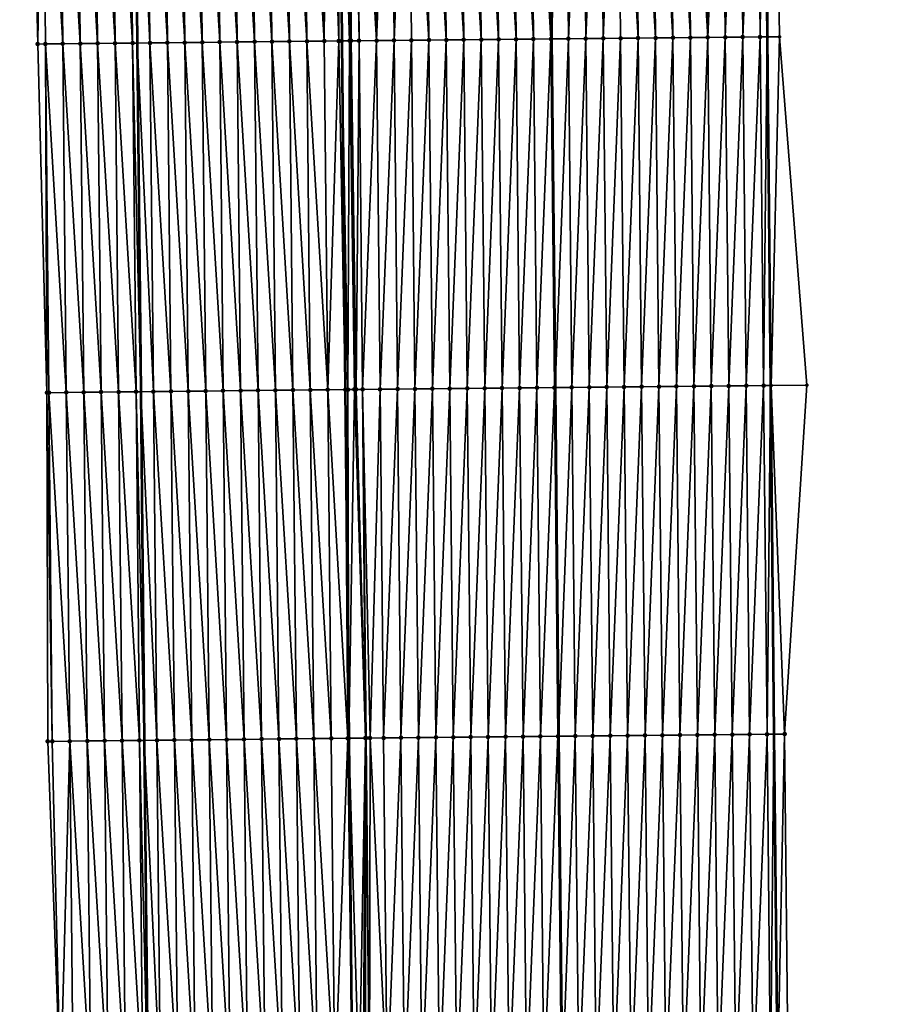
# Model space of a CAD drawing. Header units: feet. Extents: x 2010743 to 2022806, y 818705 to 837694.
# Tile 392 of 531: x 2011439 to 2011489, y 832098 to 832155. Entities that reach past the tile are written whole.
import ezdxf

# ---------------------------------------------------------------- set-up
doc = ezdxf.new("R2010")
doc.units = ezdxf.units.FT
doc.header["$MEASUREMENT"] = 0
for name, color, linetype, lineweight in [('EP_Travel Lane', 172, 'Continuous', 53), ('Road Shots', 141, 'Continuous', 100), ('STRIPING', 60, 'Continuous', 53)]:
    doc.layers.add(name, color=color, linetype=linetype, lineweight=lineweight)
doc.layers.add('I-77-MM17-21_NB-Surface-Border', color=7, linetype='Continuous')
doc.layers.add('I-77-MM17-21_NB-Surface-TIN', color=7, linetype='Continuous')

msp = doc.modelspace()

# ---------------------------------------------------------------- linework, layer by layer
at = {"layer": 'EP_Travel Lane'}
for points in [[(2011444.494, 832293.251, 313.631), (2011444.683, 832273.258, 314.1), (2011444.871, 832253.265, 314.597), (2011445.059, 832233.272, 315.096), (2011445.247, 832213.279, 315.587), (2011445.436, 832193.285, 316.067), (2011445.624, 832173.292, 316.56), (2011445.814, 832153.284, 317.06), (2011446.014, 832133.291, 317.55), (2011446.214, 832113.298, 318.04), (2011446.414, 832093.305, 318.558), (2011446.623, 832073.297, 319.07), (2011446.847, 832053.304, 319.57), (2011447.07, 832033.311, 320.029), (2011447.294, 832013.318, 320.502), (2011447.517, 831993.324, 320.944), (2011447.741, 831973.33, 321.378), (2011447.965, 831953.337, 321.848), (2011448.188, 831933.343, 322.303), (2011448.412, 831913.349, 322.748), (2011448.635, 831893.354, 323.147), (2011448.856, 831873.365, 323.537), (2011449.072, 831853.371, 323.961), (2011449.288, 831833.375, 324.312)], [(2011480.484, 832293.566, 313.456), (2011480.691, 832273.573, 313.939), (2011480.899, 832253.579, 314.387), (2011481.107, 832233.586, 314.886), (2011481.314, 832213.593, 315.362), (2011481.522, 832193.6, 315.84), (2011481.73, 832173.607, 316.339), (2011481.936, 832153.639, 316.832), (2011482.134, 832133.646, 317.322), (2011482.331, 832113.653, 317.803), (2011482.529, 832093.66, 318.312), (2011482.737, 832073.695, 318.789), (2011482.961, 832053.702, 319.297), (2011483.185, 832033.709, 319.77), (2011483.408, 832013.716, 320.248), (2011483.632, 831993.722, 320.705), (2011483.856, 831973.729, 321.148), (2011484.08, 831953.735, 321.622), (2011484.303, 831933.742, 322.081), (2011484.527, 831913.748, 322.499), (2011484.751, 831893.752, 322.885), (2011484.969, 831873.752, 323.278), (2011485.177, 831853.756, 323.652), (2011485.386, 831833.761, 324.021)]]:
    msp.add_polyline3d(points, dxfattribs=at)
at = {"layer": 'I-77-MM17-21_NB-Surface-Border', "color": 3, "linetype": 'Continuous', "lineweight": -3}
for points in [[(2011441.412, 832093.252, 318.408), (2011440.674, 832113.238, 317.868), (2011440.63, 832133.233, 317.392), (2011440.104, 832153.222, 316.892), (2011439.632, 832173.234, 316.367), (2011439.26, 832193.226, 315.866), (2011439.191, 832213.22, 315.399), (2011439.069, 832233.214, 314.91), (2011439.151, 832253.21, 314.421), (2011439.226, 832273.205, 313.936), (2011439.288, 832293.202, 313.486), (2011439.901, 832313.203, 313.053)], [(2011481.165, 832293.572, 313.433), (2011481.52, 832273.58, 313.913), (2011481.538, 832253.584, 314.367), (2011482.053, 832233.594, 314.854), (2011482.414, 832213.602, 315.328), (2011482.182, 832193.605, 315.817), (2011482.359, 832173.612, 316.32), (2011482.654, 832153.646, 316.801), (2011484.217, 832133.665, 317.26), (2011482.939, 832113.659, 317.785), (2011483.139, 832093.666, 318.292), (2011485.348, 832073.722, 318.697), (2011486.571, 832053.739, 319.159), (2011486.795, 832033.746, 319.633), (2011488.019, 832013.763, 320.064), (2011488.242, 831993.77, 320.526), (2011489.466, 831973.786, 320.932), (2011488.69, 831953.783, 321.439), (2011488.913, 831933.789, 321.898), (2011488.137, 831913.785, 322.365), (2011488.361, 831893.79, 322.756), (2011488.581, 831873.788, 323.147), (2011486.798, 831853.773, 323.598), (2011489.014, 831833.797, 323.882)]]:
    msp.add_polyline3d(points, dxfattribs=at)
at = {"layer": 'I-77-MM17-21_NB-Surface-TIN', "color": 128, "linetype": 'Continuous', "lineweight": -3}
for points in [[(2011471.54, 832153.54, 317.026), (2011472.359, 832173.528, 316.5), (2011471.359, 832173.52, 316.522)], [(2011471.54, 832153.54, 317.026), (2011472.54, 832153.549, 317.003), (2011472.359, 832173.528, 316.5)], [(2011472.54, 832153.549, 317.003), (2011473.359, 832173.536, 316.481), (2011472.359, 832173.528, 316.5)], [(2011472.54, 832153.549, 317.003), (2011473.539, 832153.559, 316.983), (2011473.359, 832173.536, 316.481)], [(2011474.539, 832153.569, 316.97), (2011474.359, 832173.545, 316.465), (2011473.359, 832173.536, 316.481)], [(2011473.539, 832153.559, 316.983), (2011474.539, 832153.569, 316.97), (2011473.359, 832173.536, 316.481)], [(2011475.539, 832153.578, 316.954), (2011475.359, 832173.553, 316.452), (2011474.359, 832173.545, 316.465)], [(2011474.539, 832153.569, 316.97), (2011475.539, 832153.578, 316.954), (2011474.359, 832173.545, 316.465)], [(2011476.539, 832153.588, 316.939), (2011476.359, 832173.562, 316.441), (2011475.359, 832173.553, 316.452)], [(2011475.539, 832153.578, 316.954), (2011476.539, 832153.588, 316.939), (2011475.359, 832173.553, 316.452)], [(2011477.539, 832153.597, 316.925), (2011477.359, 832173.571, 316.429), (2011476.359, 832173.562, 316.441)], [(2011476.539, 832153.588, 316.939), (2011477.539, 832153.597, 316.925), (2011476.359, 832173.562, 316.441)], [(2011478.539, 832153.607, 316.909), (2011478.359, 832173.579, 316.412), (2011477.359, 832173.571, 316.429)], [(2011477.539, 832153.597, 316.925), (2011478.539, 832153.607, 316.909), (2011477.359, 832173.571, 316.429)], [(2011478.539, 832153.607, 316.909), (2011479.359, 832173.587, 316.395), (2011478.359, 832173.579, 316.412)], [(2011478.539, 832153.607, 316.909), (2011479.539, 832153.617, 316.89), (2011479.359, 832173.587, 316.395)], [(2011479.539, 832153.617, 316.89), (2011480.359, 832173.596, 316.375), (2011479.359, 832173.587, 316.395)], [(2011479.539, 832153.617, 316.89), (2011480.539, 832153.626, 316.866), (2011480.359, 832173.596, 316.375)], [(2011480.539, 832153.626, 316.866), (2011481.359, 832173.604, 316.35), (2011480.359, 832173.596, 316.375)], [(2011480.539, 832153.626, 316.866), (2011481.539, 832153.635, 316.835), (2011481.359, 832173.604, 316.35)], [(2011481.539, 832153.635, 316.835), (2011481.73, 832173.607, 316.339), (2011481.359, 832173.604, 316.35)], [(2011481.539, 832153.635, 316.835), (2011481.936, 832153.639, 316.832), (2011481.73, 832173.607, 316.339)], [(2011481.958, 832153.639, 316.832), (2011482.359, 832173.612, 316.32), (2011481.73, 832173.607, 316.339)], [(2011481.958, 832153.639, 316.832), (2011481.73, 832173.607, 316.339), (2011481.936, 832153.639, 316.832)], [(2011481.958, 832153.639, 316.832), (2011482.654, 832153.646, 316.801), (2011482.359, 832173.612, 316.32)], [(2011440.104, 832153.222, 316.892), (2011440.361, 832173.242, 316.395), (2011439.632, 832173.234, 316.367)], [(2011440.541, 832153.227, 316.906), (2011440.361, 832173.242, 316.395), (2011440.104, 832153.222, 316.892)], [(2011441.541, 832153.238, 316.935), (2011441.361, 832173.251, 316.427), (2011440.361, 832173.242, 316.395)], [(2011440.541, 832153.227, 316.906), (2011441.541, 832153.238, 316.935), (2011440.361, 832173.242, 316.395)], [(2011442.541, 832153.249, 316.969), (2011442.361, 832173.261, 316.462), (2011441.361, 832173.251, 316.427)], [(2011441.541, 832153.238, 316.935), (2011442.541, 832153.249, 316.969), (2011441.361, 832173.251, 316.427)], [(2011443.541, 832153.26, 317.004), (2011443.361, 832173.271, 316.495), (2011442.361, 832173.261, 316.462)], [(2011442.541, 832153.249, 316.969), (2011443.541, 832153.26, 317.004), (2011442.361, 832173.261, 316.462)], [(2011444.541, 832153.27, 317.034), (2011444.361, 832173.28, 316.529), (2011443.361, 832173.271, 316.495)], [(2011443.541, 832153.26, 317.004), (2011444.541, 832153.27, 317.034), (2011443.361, 832173.271, 316.495)], [(2011445.541, 832153.281, 317.056), (2011445.36, 832173.29, 316.558), (2011444.361, 832173.28, 316.529)], [(2011444.541, 832153.27, 317.034), (2011445.541, 832153.281, 317.056), (2011444.361, 832173.28, 316.529)], [(2011445.36, 832173.29, 316.558), (2011445.814, 832153.284, 317.06), (2011445.624, 832173.292, 316.56)], [(2011445.541, 832153.281, 317.056), (2011445.814, 832153.284, 317.06), (2011445.36, 832173.29, 316.558)], [(2011446.541, 832153.291, 317.07), (2011446.36, 832173.299, 316.564), (2011445.624, 832173.292, 316.56)], [(2011446.541, 832153.291, 317.07), (2011445.624, 832173.292, 316.56), (2011445.814, 832153.284, 317.06)], [(2011447.541, 832153.302, 317.089), (2011447.36, 832173.308, 316.586), (2011446.36, 832173.299, 316.564)], [(2011446.541, 832153.291, 317.07), (2011447.541, 832153.302, 317.089), (2011446.36, 832173.299, 316.564)], [(2011448.541, 832153.312, 317.106), (2011448.36, 832173.317, 316.602), (2011447.36, 832173.308, 316.586)], [(2011447.541, 832153.302, 317.089), (2011448.541, 832153.312, 317.106), (2011447.36, 832173.308, 316.586)], [(2011449.541, 832153.322, 317.121), (2011449.36, 832173.327, 316.615), (2011448.36, 832173.317, 316.602)], [(2011448.541, 832153.312, 317.106), (2011449.541, 832153.322, 317.121), (2011448.36, 832173.317, 316.602)], [(2011450.541, 832153.333, 317.135), (2011450.36, 832173.336, 316.629), (2011449.36, 832173.327, 316.615)], [(2011449.541, 832153.322, 317.121), (2011450.541, 832153.333, 317.135), (2011449.36, 832173.327, 316.615)], [(2011451.541, 832153.343, 317.146), (2011451.36, 832173.345, 316.641), (2011450.36, 832173.336, 316.629)], [(2011450.541, 832153.333, 317.135), (2011451.541, 832153.343, 317.146), (2011450.36, 832173.336, 316.629)], [(2011452.54, 832153.353, 317.157), (2011452.36, 832173.354, 316.653), (2011451.36, 832173.345, 316.641)], [(2011451.541, 832153.343, 317.146), (2011452.54, 832153.353, 317.157), (2011451.36, 832173.345, 316.641)], [(2011453.54, 832153.364, 317.168), (2011453.36, 832173.363, 316.665), (2011452.36, 832173.354, 316.653)], [(2011452.54, 832153.353, 317.157), (2011453.54, 832153.364, 317.168), (2011452.36, 832173.354, 316.653)], [(2011454.54, 832153.374, 317.18), (2011454.36, 832173.372, 316.678), (2011453.36, 832173.363, 316.665)], [(2011453.54, 832153.364, 317.168), (2011454.54, 832153.374, 317.18), (2011453.36, 832173.363, 316.665)], [(2011455.54, 832153.384, 317.196), (2011455.36, 832173.382, 316.692), (2011454.36, 832173.372, 316.678)], [(2011454.54, 832153.374, 317.18), (2011455.54, 832153.384, 317.196), (2011454.36, 832173.372, 316.678)], [(2011456.54, 832153.395, 317.217), (2011456.36, 832173.391, 316.714), (2011455.36, 832173.382, 316.692)], [(2011455.54, 832153.384, 317.196), (2011456.54, 832153.395, 317.217), (2011455.36, 832173.382, 316.692)], [(2011456.54, 832153.395, 317.217), (2011456.715, 832173.394, 316.721), (2011456.36, 832173.391, 316.714)], [(2011456.54, 832153.395, 317.217), (2011457.368, 832153.403, 317.232), (2011456.715, 832173.394, 316.721)], [(2011457.368, 832153.403, 317.232), (2011457.36, 832173.4, 316.73), (2011456.715, 832173.394, 316.721)], [(2011457.988, 832153.41, 317.236), (2011458.011, 832173.406, 316.735), (2011457.36, 832173.4, 316.73)], [(2011457.988, 832153.41, 317.236), (2011457.36, 832173.4, 316.73), (2011457.54, 832153.405, 317.234)], [(2011457.368, 832153.403, 317.232), (2011457.54, 832153.405, 317.234), (2011457.36, 832173.4, 316.73)], [(2011457.988, 832153.41, 317.236), (2011458.073, 832153.411, 317.236), (2011458.011, 832173.406, 316.735)], [(2011458.073, 832153.411, 317.236), (2011458.156, 832173.408, 316.735), (2011458.011, 832173.406, 316.735)], [(2011458.073, 832153.411, 317.236), (2011458.54, 832153.415, 317.234), (2011458.156, 832173.408, 316.735)], [(2011458.54, 832153.415, 317.234), (2011458.36, 832173.409, 316.734), (2011458.156, 832173.408, 316.735)], [(2011459.54, 832153.425, 317.222), (2011459.36, 832173.418, 316.724), (2011458.36, 832173.409, 316.734)], [(2011458.54, 832153.415, 317.234), (2011459.54, 832153.425, 317.222), (2011458.36, 832173.409, 316.734)], [(2011459.54, 832153.425, 317.222), (2011460.36, 832173.426, 316.708), (2011459.36, 832173.418, 316.724)], [(2011459.54, 832153.425, 317.222), (2011460.54, 832153.434, 317.203), (2011460.36, 832173.426, 316.708)], [(2011460.54, 832153.434, 317.203), (2011461.36, 832173.435, 316.688), (2011460.36, 832173.426, 316.708)], [(2011460.54, 832153.434, 317.203), (2011461.54, 832153.444, 317.187), (2011461.36, 832173.435, 316.688)], [(2011462.54, 832153.454, 317.17), (2011462.36, 832173.443, 316.672), (2011461.36, 832173.435, 316.688)], [(2011462.54, 832153.454, 317.17), (2011461.36, 832173.435, 316.688), (2011461.54, 832153.444, 317.187)], [(2011463.54, 832153.463, 317.152), (2011463.36, 832173.452, 316.657), (2011462.36, 832173.443, 316.672)], [(2011462.54, 832153.454, 317.17), (2011463.54, 832153.463, 317.152), (2011462.36, 832173.443, 316.672)], [(2011464.54, 832153.473, 317.136), (2011464.36, 832173.46, 316.641), (2011463.36, 832173.452, 316.657)], [(2011463.54, 832153.463, 317.152), (2011464.54, 832153.473, 317.136), (2011463.36, 832173.452, 316.657)], [(2011465.54, 832153.482, 317.118), (2011465.36, 832173.469, 316.625), (2011464.36, 832173.46, 316.641)], [(2011464.54, 832153.473, 317.136), (2011465.54, 832153.482, 317.118), (2011464.36, 832173.46, 316.641)], [(2011466.54, 832153.492, 317.105), (2011466.36, 832173.477, 316.609), (2011465.36, 832173.469, 316.625)], [(2011465.54, 832153.482, 317.118), (2011466.54, 832153.492, 317.105), (2011465.36, 832173.469, 316.625)], [(2011467.54, 832153.502, 317.092), (2011467.36, 832173.486, 316.596), (2011466.36, 832173.477, 316.609)], [(2011466.54, 832153.492, 317.105), (2011467.54, 832153.502, 317.092), (2011466.36, 832173.477, 316.609)], [(2011468.54, 832153.511, 317.076), (2011468.36, 832173.495, 316.589), (2011467.36, 832173.486, 316.596)], [(2011467.54, 832153.502, 317.092), (2011468.54, 832153.511, 317.076), (2011467.36, 832173.486, 316.596)], [(2011469.54, 832153.521, 317.063), (2011469.36, 832173.503, 316.571), (2011468.36, 832173.495, 316.589)], [(2011468.54, 832153.511, 317.076), (2011469.54, 832153.521, 317.063), (2011468.36, 832173.495, 316.589)], [(2011469.54, 832153.521, 317.063), (2011469.383, 832173.503, 316.57), (2011469.36, 832173.503, 316.571)], [(2011470.36, 832173.511, 316.547), (2011469.383, 832173.503, 316.57), (2011469.575, 832153.521, 317.062)], [(2011469.54, 832153.521, 317.063), (2011469.575, 832153.521, 317.062), (2011469.383, 832173.503, 316.57)], [(2011470.54, 832153.531, 317.046), (2011470.36, 832173.511, 316.547), (2011469.575, 832153.521, 317.062)], [(2011470.54, 832153.531, 317.046), (2011471.359, 832173.52, 316.522), (2011470.36, 832173.511, 316.547)], [(2011470.54, 832153.531, 317.046), (2011471.54, 832153.54, 317.026), (2011471.359, 832173.52, 316.522)], [(2011440.63, 832133.233, 317.392), (2011440.541, 832153.227, 316.906), (2011440.104, 832153.222, 316.892)], [(2011441.741, 832133.245, 317.429), (2011441.541, 832153.238, 316.935), (2011440.541, 832153.227, 316.906)], [(2011440.741, 832133.234, 317.396), (2011440.541, 832153.227, 316.906), (2011440.63, 832133.233, 317.392)], [(2011440.741, 832133.234, 317.396), (2011441.741, 832133.245, 317.429), (2011440.541, 832153.227, 316.906)], [(2011442.741, 832133.256, 317.458), (2011442.541, 832153.249, 316.969), (2011441.541, 832153.238, 316.935)], [(2011441.741, 832133.245, 317.429), (2011442.741, 832133.256, 317.458), (2011441.541, 832153.238, 316.935)], [(2011443.741, 832133.266, 317.488), (2011443.541, 832153.26, 317.004), (2011442.541, 832153.249, 316.969)], [(2011442.741, 832133.256, 317.458), (2011443.741, 832133.266, 317.488), (2011442.541, 832153.249, 316.969)], [(2011444.741, 832133.277, 317.517), (2011444.541, 832153.27, 317.034), (2011443.541, 832153.26, 317.004)], [(2011443.741, 832133.266, 317.488), (2011444.741, 832133.277, 317.517), (2011443.541, 832153.26, 317.004)], [(2011445.741, 832133.288, 317.547), (2011445.541, 832153.281, 317.056), (2011444.541, 832153.27, 317.034)], [(2011444.741, 832133.277, 317.517), (2011445.741, 832133.288, 317.547), (2011444.541, 832153.27, 317.034)], [(2011445.541, 832153.281, 317.056), (2011446.014, 832133.291, 317.55), (2011445.814, 832153.284, 317.06)], [(2011445.741, 832133.288, 317.547), (2011446.014, 832133.291, 317.55), (2011445.541, 832153.281, 317.056)], [(2011446.741, 832133.298, 317.56), (2011446.541, 832153.291, 317.07), (2011445.814, 832153.284, 317.06)], [(2011446.741, 832133.298, 317.56), (2011445.814, 832153.284, 317.06), (2011446.014, 832133.291, 317.55)], [(2011447.741, 832133.309, 317.58), (2011447.541, 832153.302, 317.089), (2011446.541, 832153.291, 317.07)], [(2011446.741, 832133.298, 317.56), (2011447.741, 832133.309, 317.58), (2011446.541, 832153.291, 317.07)], [(2011448.741, 832133.319, 317.598), (2011448.541, 832153.312, 317.106), (2011447.541, 832153.302, 317.089)], [(2011447.741, 832133.309, 317.58), (2011448.741, 832133.319, 317.598), (2011447.541, 832153.302, 317.089)], [(2011449.741, 832133.329, 317.611), (2011449.541, 832153.322, 317.121), (2011448.541, 832153.312, 317.106)], [(2011448.741, 832133.319, 317.598), (2011449.741, 832133.329, 317.611), (2011448.541, 832153.312, 317.106)], [(2011450.74, 832133.34, 317.624), (2011450.541, 832153.333, 317.135), (2011449.541, 832153.322, 317.121)], [(2011449.741, 832133.329, 317.611), (2011450.74, 832133.34, 317.624), (2011449.541, 832153.322, 317.121)], [(2011451.74, 832133.35, 317.636), (2011451.541, 832153.343, 317.146), (2011450.541, 832153.333, 317.135)], [(2011450.74, 832133.34, 317.624), (2011451.74, 832133.35, 317.636), (2011450.541, 832153.333, 317.135)], [(2011452.74, 832133.36, 317.646), (2011452.54, 832153.353, 317.157), (2011451.541, 832153.343, 317.146)], [(2011451.74, 832133.35, 317.636), (2011452.74, 832133.36, 317.646), (2011451.541, 832153.343, 317.146)], [(2011453.74, 832133.371, 317.66), (2011453.54, 832153.364, 317.168), (2011452.54, 832153.353, 317.157)], [(2011452.74, 832133.36, 317.646), (2011453.74, 832133.371, 317.66), (2011452.54, 832153.353, 317.157)], [(2011454.74, 832133.381, 317.673), (2011454.54, 832153.374, 317.18), (2011453.54, 832153.364, 317.168)], [(2011453.74, 832133.371, 317.66), (2011454.74, 832133.381, 317.673), (2011453.54, 832153.364, 317.168)], [(2011455.74, 832133.391, 317.686), (2011455.54, 832153.384, 317.196), (2011454.54, 832153.374, 317.18)], [(2011454.74, 832133.381, 317.673), (2011455.74, 832133.391, 317.686), (2011454.54, 832153.374, 317.18)], [(2011456.74, 832133.402, 317.708), (2011456.54, 832153.395, 317.217), (2011455.54, 832153.384, 317.196)], [(2011455.74, 832133.391, 317.686), (2011456.74, 832133.402, 317.708), (2011455.54, 832153.384, 317.196)], [(2011456.74, 832133.402, 317.708), (2011457.368, 832153.403, 317.232), (2011456.54, 832153.395, 317.217)], [(2011456.74, 832133.402, 317.708), (2011457.74, 832133.412, 317.724), (2011457.368, 832153.403, 317.232)], [(2011457.368, 832153.403, 317.232), (2011457.74, 832133.412, 317.724), (2011457.54, 832153.405, 317.234)], [(2011457.894, 832133.414, 317.725), (2011457.988, 832153.41, 317.236), (2011457.54, 832153.405, 317.234)], [(2011457.894, 832133.414, 317.725), (2011457.54, 832153.405, 317.234), (2011457.74, 832133.412, 317.724)], [(2011457.894, 832133.414, 317.725), (2011458.268, 832133.418, 317.727), (2011457.988, 832153.41, 317.236)], [(2011458.268, 832133.418, 317.727), (2011458.073, 832153.411, 317.236), (2011457.988, 832153.41, 317.236)], [(2011458.364, 832133.419, 317.727), (2011458.54, 832153.415, 317.234), (2011458.073, 832153.411, 317.236)], [(2011458.268, 832133.418, 317.727), (2011458.364, 832133.419, 317.727), (2011458.073, 832153.411, 317.236)], [(2011458.364, 832133.419, 317.727), (2011458.74, 832133.422, 317.726), (2011458.54, 832153.415, 317.234)], [(2011458.74, 832133.422, 317.726), (2011459.54, 832153.425, 317.222), (2011458.54, 832153.415, 317.234)], [(2011458.74, 832133.422, 317.726), (2011459.74, 832133.432, 317.715), (2011459.54, 832153.425, 317.222)], [(2011459.74, 832133.432, 317.715), (2011460.54, 832153.434, 317.203), (2011459.54, 832153.425, 317.222)], [(2011459.74, 832133.432, 317.715), (2011460.74, 832133.442, 317.697), (2011460.54, 832153.434, 317.203)], [(2011460.74, 832133.442, 317.697), (2011461.54, 832153.444, 317.187), (2011460.54, 832153.434, 317.203)], [(2011460.74, 832133.442, 317.697), (2011461.74, 832133.451, 317.678), (2011461.54, 832153.444, 317.187)], [(2011462.54, 832153.454, 317.17), (2011461.54, 832153.444, 317.187), (2011461.74, 832133.451, 317.678)], [(2011462.74, 832133.461, 317.66), (2011462.54, 832153.454, 317.17), (2011461.74, 832133.451, 317.678)], [(2011462.74, 832133.461, 317.66), (2011463.54, 832153.463, 317.152), (2011462.54, 832153.454, 317.17)], [(2011462.74, 832133.461, 317.66), (2011463.74, 832133.47, 317.642), (2011463.54, 832153.463, 317.152)], [(2011463.74, 832133.47, 317.642), (2011464.54, 832153.473, 317.136), (2011463.54, 832153.463, 317.152)], [(2011463.74, 832133.47, 317.642), (2011464.74, 832133.48, 317.626), (2011464.54, 832153.473, 317.136)], [(2011464.74, 832133.48, 317.626), (2011465.54, 832153.482, 317.118), (2011464.54, 832153.473, 317.136)], [(2011464.74, 832133.48, 317.626), (2011465.74, 832133.489, 317.612), (2011465.54, 832153.482, 317.118)], [(2011465.74, 832133.489, 317.612), (2011466.54, 832153.492, 317.105), (2011465.54, 832153.482, 317.118)], [(2011465.74, 832133.489, 317.612), (2011466.74, 832133.499, 317.598), (2011466.54, 832153.492, 317.105)], [(2011466.74, 832133.499, 317.598), (2011467.54, 832153.502, 317.092), (2011466.54, 832153.492, 317.105)], [(2011466.74, 832133.499, 317.598), (2011467.74, 832133.509, 317.584), (2011467.54, 832153.502, 317.092)], [(2011467.74, 832133.509, 317.584), (2011468.54, 832153.511, 317.076), (2011467.54, 832153.502, 317.092)], [(2011467.74, 832133.509, 317.584), (2011468.74, 832133.518, 317.572), (2011468.54, 832153.511, 317.076)], [(2011468.74, 832133.518, 317.572), (2011469.54, 832153.521, 317.063), (2011468.54, 832153.511, 317.076)], [(2011468.74, 832133.518, 317.572), (2011469.74, 832133.528, 317.556), (2011469.54, 832153.521, 317.063)], [(2011469.74, 832133.528, 317.556), (2011469.575, 832153.521, 317.062), (2011469.54, 832153.521, 317.063)], [(2011470.54, 832153.531, 317.046), (2011469.575, 832153.521, 317.062), (2011469.775, 832133.528, 317.555)], [(2011469.74, 832133.528, 317.556), (2011469.775, 832133.528, 317.555), (2011469.575, 832153.521, 317.062)], [(2011470.739, 832133.538, 317.537), (2011470.54, 832153.531, 317.046), (2011469.775, 832133.528, 317.555)], [(2011470.739, 832133.538, 317.537), (2011471.54, 832153.54, 317.026), (2011470.54, 832153.531, 317.046)], [(2011470.739, 832133.538, 317.537), (2011471.739, 832133.547, 317.517), (2011471.54, 832153.54, 317.026)], [(2011471.739, 832133.547, 317.517), (2011472.54, 832153.549, 317.003), (2011471.54, 832153.54, 317.026)], [(2011471.739, 832133.547, 317.517), (2011472.739, 832133.556, 317.494), (2011472.54, 832153.549, 317.003)], [(2011472.739, 832133.556, 317.494), (2011473.539, 832153.559, 316.983), (2011472.54, 832153.549, 317.003)], [(2011472.739, 832133.556, 317.494), (2011473.739, 832133.566, 317.47), (2011473.539, 832153.559, 316.983)], [(2011473.739, 832133.566, 317.47), (2011474.539, 832153.569, 316.97), (2011473.539, 832153.559, 316.983)], [(2011473.739, 832133.566, 317.47), (2011474.739, 832133.575, 317.451), (2011474.539, 832153.569, 316.97)], [(2011474.739, 832133.575, 317.451), (2011475.539, 832153.578, 316.954), (2011474.539, 832153.569, 316.97)], [(2011474.739, 832133.575, 317.451), (2011475.739, 832133.585, 317.437), (2011475.539, 832153.578, 316.954)], [(2011475.739, 832133.585, 317.437), (2011476.539, 832153.588, 316.939), (2011475.539, 832153.578, 316.954)], [(2011475.739, 832133.585, 317.437), (2011476.739, 832133.595, 317.424), (2011476.539, 832153.588, 316.939)], [(2011476.739, 832133.595, 317.424), (2011477.539, 832153.597, 316.925), (2011476.539, 832153.588, 316.939)], [(2011476.739, 832133.595, 317.424), (2011477.739, 832133.604, 317.41), (2011477.539, 832153.597, 316.925)], [(2011477.739, 832133.604, 317.41), (2011478.539, 832153.607, 316.909), (2011477.539, 832153.597, 316.925)], [(2011477.739, 832133.604, 317.41), (2011478.739, 832133.614, 317.394), (2011478.539, 832153.607, 316.909)], [(2011478.739, 832133.614, 317.394), (2011479.539, 832153.617, 316.89), (2011478.539, 832153.607, 316.909)], [(2011478.739, 832133.614, 317.394), (2011479.739, 832133.624, 317.375), (2011479.539, 832153.617, 316.89)], [(2011479.739, 832133.624, 317.375), (2011480.539, 832153.626, 316.866), (2011479.539, 832153.617, 316.89)], [(2011479.739, 832133.624, 317.375), (2011480.739, 832133.633, 317.353), (2011480.539, 832153.626, 316.866)], [(2011480.739, 832133.633, 317.353), (2011481.539, 832153.635, 316.835), (2011480.539, 832153.626, 316.866)], [(2011480.739, 832133.633, 317.353), (2011481.739, 832133.642, 317.326), (2011481.539, 832153.635, 316.835)], [(2011481.739, 832133.642, 317.326), (2011481.936, 832153.639, 316.832), (2011481.539, 832153.635, 316.835)], [(2011481.739, 832133.642, 317.326), (2011482.134, 832133.646, 317.322), (2011481.936, 832153.639, 316.832)], [(2011481.958, 832153.639, 316.832), (2011481.936, 832153.639, 316.832), (2011482.134, 832133.646, 317.322)], [(2011482.18, 832133.647, 317.322), (2011482.654, 832153.646, 316.801), (2011481.958, 832153.639, 316.832)], [(2011482.18, 832133.647, 317.322), (2011481.958, 832153.639, 316.832), (2011482.134, 832133.646, 317.322)], [(2011482.18, 832133.647, 317.322), (2011484.217, 832133.665, 317.26), (2011482.654, 832153.646, 316.801)], [(2011459.94, 832113.439, 318.195), (2011460.74, 832133.442, 317.697), (2011459.74, 832133.432, 317.715)], [(2011459.94, 832113.439, 318.195), (2011460.94, 832113.448, 318.181), (2011460.74, 832133.442, 317.697)], [(2011460.94, 832113.448, 318.181), (2011461.74, 832133.451, 317.678), (2011460.74, 832133.442, 317.697)], [(2011460.94, 832113.448, 318.181), (2011461.94, 832113.458, 318.162), (2011461.74, 832133.451, 317.678)], [(2011462.74, 832133.461, 317.66), (2011461.74, 832133.451, 317.678), (2011461.94, 832113.458, 318.162)], [(2011462.74, 832133.461, 317.66), (2011461.94, 832113.458, 318.162), (2011462.94, 832113.468, 318.145)], [(2011462.74, 832133.461, 317.66), (2011462.94, 832113.468, 318.145), (2011463.74, 832133.47, 317.642)], [(2011463.94, 832113.477, 318.13), (2011463.74, 832133.47, 317.642), (2011462.94, 832113.468, 318.145)], [(2011463.94, 832113.477, 318.13), (2011464.74, 832133.48, 317.626), (2011463.74, 832133.47, 317.642)], [(2011463.94, 832113.477, 318.13), (2011464.94, 832113.487, 318.11), (2011464.74, 832133.48, 317.626)], [(2011464.94, 832113.487, 318.11), (2011465.74, 832133.489, 317.612), (2011464.74, 832133.48, 317.626)], [(2011464.94, 832113.487, 318.11), (2011465.94, 832113.496, 318.092), (2011465.74, 832133.489, 317.612)], [(2011465.94, 832113.496, 318.092), (2011466.74, 832133.499, 317.598), (2011465.74, 832133.489, 317.612)], [(2011465.94, 832113.496, 318.092), (2011466.94, 832113.506, 318.076), (2011466.74, 832133.499, 317.598)], [(2011466.94, 832113.506, 318.076), (2011467.74, 832133.509, 317.584), (2011466.74, 832133.499, 317.598)], [(2011466.94, 832113.506, 318.076), (2011467.94, 832113.516, 318.067), (2011467.74, 832133.509, 317.584)], [(2011467.94, 832113.516, 318.067), (2011468.74, 832133.518, 317.572), (2011467.74, 832133.509, 317.584)], [(2011467.94, 832113.516, 318.067), (2011468.939, 832113.525, 318.058), (2011468.74, 832133.518, 317.572)], [(2011468.939, 832113.525, 318.058), (2011469.74, 832133.528, 317.556), (2011468.74, 832133.518, 317.572)], [(2011468.939, 832113.525, 318.058), (2011469.939, 832113.535, 318.037), (2011469.74, 832133.528, 317.556)], [(2011469.939, 832113.535, 318.037), (2011469.775, 832133.528, 317.555), (2011469.74, 832133.528, 317.556)], [(2011470.739, 832133.538, 317.537), (2011469.775, 832133.528, 317.555), (2011469.976, 832113.535, 318.036)], [(2011469.939, 832113.535, 318.037), (2011469.976, 832113.535, 318.036), (2011469.775, 832133.528, 317.555)], [(2011470.939, 832113.544, 318.016), (2011470.739, 832133.538, 317.537), (2011469.976, 832113.535, 318.036)], [(2011470.939, 832113.544, 318.016), (2011471.739, 832133.547, 317.517), (2011470.739, 832133.538, 317.537)], [(2011470.939, 832113.544, 318.016), (2011471.939, 832113.554, 317.997), (2011471.739, 832133.547, 317.517)], [(2011471.939, 832113.554, 317.997), (2011472.739, 832133.556, 317.494), (2011471.739, 832133.547, 317.517)], [(2011471.939, 832113.554, 317.997), (2011472.939, 832113.563, 317.978), (2011472.739, 832133.556, 317.494)], [(2011472.939, 832113.563, 317.978), (2011473.739, 832133.566, 317.47), (2011472.739, 832133.556, 317.494)], [(2011472.939, 832113.563, 317.978), (2011473.939, 832113.573, 317.957), (2011473.739, 832133.566, 317.47)], [(2011473.939, 832113.573, 317.957), (2011474.739, 832133.575, 317.451), (2011473.739, 832133.566, 317.47)], [(2011473.939, 832113.573, 317.957), (2011474.939, 832113.582, 317.939), (2011474.739, 832133.575, 317.451)], [(2011474.939, 832113.582, 317.939), (2011475.739, 832133.585, 317.437), (2011474.739, 832133.575, 317.451)], [(2011474.939, 832113.582, 317.939), (2011475.939, 832113.592, 317.923), (2011475.739, 832133.585, 317.437)], [(2011475.939, 832113.592, 317.923), (2011476.739, 832133.595, 317.424), (2011475.739, 832133.585, 317.437)], [(2011475.939, 832113.592, 317.923), (2011476.939, 832113.602, 317.91), (2011476.739, 832133.595, 317.424)], [(2011476.939, 832113.602, 317.91), (2011477.739, 832133.604, 317.41), (2011476.739, 832133.595, 317.424)], [(2011476.939, 832113.602, 317.91), (2011477.939, 832113.611, 317.896), (2011477.739, 832133.604, 317.41)], [(2011477.939, 832113.611, 317.896), (2011478.739, 832133.614, 317.394), (2011477.739, 832133.604, 317.41)], [(2011477.939, 832113.611, 317.896), (2011478.939, 832113.621, 317.881), (2011478.739, 832133.614, 317.394)], [(2011478.939, 832113.621, 317.881), (2011479.739, 832133.624, 317.375), (2011478.739, 832133.614, 317.394)], [(2011478.939, 832113.621, 317.881), (2011479.939, 832113.63, 317.862), (2011479.739, 832133.624, 317.375)], [(2011479.939, 832113.63, 317.862), (2011480.739, 832133.633, 317.353), (2011479.739, 832133.624, 317.375)], [(2011479.939, 832113.63, 317.862), (2011480.939, 832113.64, 317.84), (2011480.739, 832133.633, 317.353)], [(2011480.939, 832113.64, 317.84), (2011481.739, 832133.642, 317.326), (2011480.739, 832133.633, 317.353)], [(2011480.939, 832113.64, 317.84), (2011481.939, 832113.649, 317.814), (2011481.739, 832133.642, 317.326)], [(2011481.939, 832113.649, 317.814), (2011482.134, 832133.646, 317.322), (2011481.739, 832133.642, 317.326)], [(2011481.939, 832113.649, 317.814), (2011482.331, 832113.653, 317.803), (2011482.134, 832133.646, 317.322)], [(2011482.18, 832133.647, 317.322), (2011482.134, 832133.646, 317.322), (2011482.331, 832113.653, 317.803)], [(2011482.939, 832113.659, 317.785), (2011484.217, 832133.665, 317.26), (2011482.18, 832133.647, 317.322)], [(2011482.939, 832113.659, 317.785), (2011482.18, 832133.647, 317.322), (2011482.331, 832113.653, 317.803)], [(2011440.941, 832113.241, 317.878), (2011440.741, 832133.234, 317.396), (2011440.63, 832133.233, 317.392)], [(2011440.941, 832113.241, 317.878), (2011440.63, 832133.233, 317.392), (2011440.674, 832113.238, 317.868)], [(2011441.941, 832113.252, 317.907), (2011441.741, 832133.245, 317.429), (2011440.741, 832133.234, 317.396)], [(2011440.941, 832113.241, 317.878), (2011441.941, 832113.252, 317.907), (2011440.741, 832133.234, 317.396)], [(2011442.941, 832113.262, 317.94), (2011442.741, 832133.256, 317.458), (2011441.741, 832133.245, 317.429)], [(2011441.941, 832113.252, 317.907), (2011442.941, 832113.262, 317.94), (2011441.741, 832133.245, 317.429)], [(2011443.941, 832113.273, 317.974), (2011443.741, 832133.266, 317.488), (2011442.741, 832133.256, 317.458)], [(2011442.941, 832113.262, 317.94), (2011443.941, 832113.273, 317.974), (2011442.741, 832133.256, 317.458)], [(2011444.941, 832113.284, 318.01), (2011444.741, 832133.277, 317.517), (2011443.741, 832133.266, 317.488)], [(2011443.941, 832113.273, 317.974), (2011444.941, 832113.284, 318.01), (2011443.741, 832133.266, 317.488)], [(2011445.941, 832113.295, 318.037), (2011445.741, 832133.288, 317.547), (2011444.741, 832133.277, 317.517)], [(2011444.941, 832113.284, 318.01), (2011445.941, 832113.295, 318.037), (2011444.741, 832133.277, 317.517)], [(2011445.741, 832133.288, 317.547), (2011446.214, 832113.298, 318.04), (2011446.014, 832133.291, 317.55)], [(2011445.941, 832113.295, 318.037), (2011446.214, 832113.298, 318.04), (2011445.741, 832133.288, 317.547)], [(2011446.941, 832113.305, 318.05), (2011446.741, 832133.298, 317.56), (2011446.014, 832133.291, 317.55)], [(2011446.941, 832113.305, 318.05), (2011446.014, 832133.291, 317.55), (2011446.214, 832113.298, 318.04)], [(2011447.941, 832113.315, 318.06), (2011447.741, 832133.309, 317.58), (2011446.741, 832133.298, 317.56)], [(2011446.941, 832113.305, 318.05), (2011447.941, 832113.315, 318.06), (2011446.741, 832133.298, 317.56)], [(2011448.94, 832113.326, 318.076), (2011448.741, 832133.319, 317.598), (2011447.741, 832133.309, 317.58)], [(2011447.941, 832113.315, 318.06), (2011448.94, 832113.326, 318.076), (2011447.741, 832133.309, 317.58)], [(2011449.94, 832113.336, 318.094), (2011449.741, 832133.329, 317.611), (2011448.741, 832133.319, 317.598)], [(2011448.94, 832113.326, 318.076), (2011449.94, 832113.336, 318.094), (2011448.741, 832133.319, 317.598)], [(2011450.94, 832113.347, 318.105), (2011450.74, 832133.34, 317.624), (2011449.741, 832133.329, 317.611)], [(2011449.94, 832113.336, 318.094), (2011450.94, 832113.347, 318.105), (2011449.741, 832133.329, 317.611)], [(2011451.94, 832113.357, 318.114), (2011451.74, 832133.35, 317.636), (2011450.74, 832133.34, 317.624)], [(2011450.94, 832113.347, 318.105), (2011451.94, 832113.357, 318.114), (2011450.74, 832133.34, 317.624)], [(2011452.94, 832113.367, 318.127), (2011452.74, 832133.36, 317.646), (2011451.74, 832133.35, 317.636)], [(2011451.94, 832113.357, 318.114), (2011452.94, 832113.367, 318.127), (2011451.74, 832133.35, 317.636)], [(2011453.94, 832113.377, 318.138), (2011453.74, 832133.371, 317.66), (2011452.74, 832133.36, 317.646)], [(2011452.94, 832113.367, 318.127), (2011453.94, 832113.377, 318.138), (2011452.74, 832133.36, 317.646)], [(2011454.94, 832113.388, 318.149), (2011454.74, 832133.381, 317.673), (2011453.74, 832133.371, 317.66)], [(2011453.94, 832113.377, 318.138), (2011454.94, 832113.388, 318.149), (2011453.74, 832133.371, 317.66)], [(2011455.94, 832113.398, 318.171), (2011455.74, 832133.391, 317.686), (2011454.74, 832133.381, 317.673)], [(2011454.94, 832113.388, 318.149), (2011455.94, 832113.398, 318.171), (2011454.74, 832133.381, 317.673)], [(2011456.94, 832113.409, 318.191), (2011456.74, 832133.402, 317.708), (2011455.74, 832133.391, 317.686)], [(2011455.94, 832113.398, 318.171), (2011456.94, 832113.409, 318.191), (2011455.74, 832133.391, 317.686)], [(2011457.89, 832113.418, 318.198), (2011457.74, 832133.412, 317.724), (2011456.74, 832133.402, 317.708)], [(2011456.94, 832113.409, 318.191), (2011457.89, 832113.418, 318.198), (2011456.74, 832133.402, 317.708)], [(2011457.894, 832133.414, 317.725), (2011457.74, 832133.412, 317.724), (2011457.94, 832113.419, 318.199)], [(2011457.89, 832113.418, 318.198), (2011457.94, 832113.419, 318.199), (2011457.74, 832133.412, 317.724)], [(2011457.894, 832133.414, 317.725), (2011457.94, 832113.419, 318.199), (2011458.268, 832133.418, 317.727)], [(2011458.896, 832113.428, 318.201), (2011458.268, 832133.418, 317.727), (2011457.94, 832113.419, 318.199)], [(2011458.896, 832113.428, 318.201), (2011458.364, 832133.419, 317.727), (2011458.268, 832133.418, 317.727)], [(2011458.896, 832113.428, 318.201), (2011458.74, 832133.422, 317.726), (2011458.364, 832133.419, 317.727)], [(2011459.165, 832113.431, 318.201), (2011459.74, 832133.432, 317.715), (2011458.74, 832133.422, 317.726)], [(2011458.896, 832113.428, 318.201), (2011458.94, 832113.429, 318.201), (2011458.74, 832133.422, 317.726)], [(2011458.94, 832113.429, 318.201), (2011459.165, 832113.431, 318.201), (2011458.74, 832133.422, 317.726)], [(2011459.165, 832113.431, 318.201), (2011459.94, 832113.439, 318.195), (2011459.74, 832133.432, 317.715)], [(2011440.941, 832113.241, 317.878), (2011440.674, 832113.238, 317.868), (2011441.412, 832093.252, 318.408)], [(2011440.941, 832113.241, 317.878), (2011441.412, 832093.252, 318.408), (2011441.941, 832113.252, 317.907)], [(2011441.941, 832113.252, 317.907), (2011441.412, 832093.252, 318.408), (2011442.141, 832093.259, 318.429)], [(2011441.941, 832113.252, 317.907), (2011443.141, 832093.27, 318.458), (2011442.941, 832113.262, 317.94)], [(2011441.941, 832113.252, 317.907), (2011442.141, 832093.259, 318.429), (2011443.141, 832093.27, 318.458)], [(2011442.941, 832113.262, 317.94), (2011444.141, 832093.281, 318.492), (2011443.941, 832113.273, 317.974)], [(2011442.941, 832113.262, 317.94), (2011443.141, 832093.27, 318.458), (2011444.141, 832093.281, 318.492)], [(2011443.941, 832113.273, 317.974), (2011445.141, 832093.292, 318.525), (2011444.941, 832113.284, 318.01)], [(2011443.941, 832113.273, 317.974), (2011444.141, 832093.281, 318.492), (2011445.141, 832093.292, 318.525)], [(2011444.941, 832113.284, 318.01), (2011446.14, 832093.303, 318.552), (2011445.941, 832113.295, 318.037)], [(2011444.941, 832113.284, 318.01), (2011445.141, 832093.292, 318.525), (2011446.14, 832093.303, 318.552)], [(2011445.941, 832113.295, 318.037), (2011446.414, 832093.305, 318.558), (2011446.214, 832113.298, 318.04)], [(2011445.941, 832113.295, 318.037), (2011446.14, 832093.303, 318.552), (2011446.414, 832093.305, 318.558)], [(2011446.941, 832113.305, 318.05), (2011446.214, 832113.298, 318.04), (2011447.14, 832093.313, 318.573)], [(2011447.14, 832093.313, 318.573), (2011446.214, 832113.298, 318.04), (2011446.414, 832093.305, 318.558)], [(2011446.941, 832113.305, 318.05), (2011448.14, 832093.323, 318.588), (2011447.941, 832113.315, 318.06)], [(2011446.941, 832113.305, 318.05), (2011447.14, 832093.313, 318.573), (2011448.14, 832093.323, 318.588)], [(2011447.941, 832113.315, 318.06), (2011449.14, 832093.334, 318.596), (2011448.94, 832113.326, 318.076)], [(2011447.941, 832113.315, 318.06), (2011448.14, 832093.323, 318.588), (2011449.14, 832093.334, 318.596)], [(2011448.94, 832113.326, 318.076), (2011450.14, 832093.344, 318.609), (2011449.94, 832113.336, 318.094)], [(2011448.94, 832113.326, 318.076), (2011449.14, 832093.334, 318.596), (2011450.14, 832093.344, 318.609)], [(2011449.94, 832113.336, 318.094), (2011451.14, 832093.354, 318.625), (2011450.94, 832113.347, 318.105)], [(2011449.94, 832113.336, 318.094), (2011450.14, 832093.344, 318.609), (2011451.14, 832093.354, 318.625)], [(2011450.94, 832113.347, 318.105), (2011452.14, 832093.365, 318.636), (2011451.94, 832113.357, 318.114)], [(2011450.94, 832113.347, 318.105), (2011451.14, 832093.354, 318.625), (2011452.14, 832093.365, 318.636)], [(2011451.94, 832113.357, 318.114), (2011453.14, 832093.375, 318.644), (2011452.94, 832113.367, 318.127)], [(2011451.94, 832113.357, 318.114), (2011452.14, 832093.365, 318.636), (2011453.14, 832093.375, 318.644)], [(2011452.94, 832113.367, 318.127), (2011454.14, 832093.385, 318.656), (2011453.94, 832113.377, 318.138)], [(2011452.94, 832113.367, 318.127), (2011453.14, 832093.375, 318.644), (2011454.14, 832093.385, 318.656)], [(2011453.94, 832113.377, 318.138), (2011455.14, 832093.395, 318.672), (2011454.94, 832113.388, 318.149)], [(2011453.94, 832113.377, 318.138), (2011454.14, 832093.385, 318.656), (2011455.14, 832093.395, 318.672)], [(2011454.94, 832113.388, 318.149), (2011456.14, 832093.406, 318.688), (2011455.94, 832113.398, 318.171)], [(2011454.94, 832113.388, 318.149), (2011455.14, 832093.395, 318.672), (2011456.14, 832093.406, 318.688)], [(2011455.94, 832113.398, 318.171), (2011457.14, 832093.416, 318.707), (2011456.94, 832113.409, 318.191)], [(2011455.94, 832113.398, 318.171), (2011456.14, 832093.406, 318.688), (2011457.14, 832093.416, 318.707)], [(2011456.94, 832113.409, 318.191), (2011457.14, 832093.416, 318.707), (2011457.89, 832113.418, 318.198)], [(2011457.89, 832113.418, 318.198), (2011457.14, 832093.416, 318.707), (2011458.14, 832093.427, 318.721)], [(2011457.89, 832113.418, 318.198), (2011458.14, 832093.427, 318.721), (2011457.94, 832113.419, 318.199)], [(2011458.896, 832113.428, 318.201), (2011457.94, 832113.419, 318.199), (2011458.537, 832093.431, 318.724)], [(2011458.537, 832093.431, 318.724), (2011457.94, 832113.419, 318.199), (2011458.14, 832093.427, 318.721)], [(2011458.896, 832113.428, 318.201), (2011458.537, 832093.431, 318.724), (2011458.779, 832093.433, 318.725)], [(2011458.896, 832113.428, 318.201), (2011458.779, 832093.433, 318.725), (2011458.898, 832093.434, 318.725)], [(2011458.896, 832113.428, 318.201), (2011459.14, 832093.437, 318.724), (2011458.94, 832113.429, 318.201)], [(2011458.896, 832113.428, 318.201), (2011458.898, 832093.434, 318.725), (2011459.14, 832093.437, 318.724)], [(2011458.94, 832113.429, 318.201), (2011459.14, 832093.437, 318.724), (2011459.165, 832113.431, 318.201)], [(2011459.165, 832113.431, 318.201), (2011459.14, 832093.437, 318.724), (2011460.14, 832093.446, 318.708)], [(2011459.165, 832113.431, 318.201), (2011460.14, 832093.446, 318.708), (2011459.94, 832113.439, 318.195)], [(2011459.94, 832113.439, 318.195), (2011460.14, 832093.446, 318.708), (2011460.94, 832113.448, 318.181)], [(2011460.94, 832113.448, 318.181), (2011460.14, 832093.446, 318.708), (2011461.14, 832093.456, 318.688)], [(2011460.94, 832113.448, 318.181), (2011461.14, 832093.456, 318.688), (2011461.94, 832113.458, 318.162)], [(2011461.94, 832113.458, 318.162), (2011461.14, 832093.456, 318.688), (2011462.14, 832093.465, 318.671)], [(2011462.94, 832113.468, 318.145), (2011461.94, 832113.458, 318.162), (2011462.14, 832093.465, 318.671)], [(2011462.94, 832113.468, 318.145), (2011462.14, 832093.465, 318.671), (2011463.14, 832093.475, 318.652)], [(2011463.94, 832113.477, 318.13), (2011462.94, 832113.468, 318.145), (2011463.14, 832093.475, 318.652)], [(2011463.94, 832113.477, 318.13), (2011463.14, 832093.475, 318.652), (2011464.14, 832093.484, 318.632)], [(2011463.94, 832113.477, 318.13), (2011464.14, 832093.484, 318.632), (2011464.94, 832113.487, 318.11)], [(2011464.94, 832113.487, 318.11), (2011464.14, 832093.484, 318.632), (2011465.14, 832093.494, 318.615)], [(2011464.94, 832113.487, 318.11), (2011465.14, 832093.494, 318.615), (2011465.94, 832113.496, 318.092)], [(2011465.94, 832113.496, 318.092), (2011465.14, 832093.494, 318.615), (2011466.139, 832093.504, 318.599)], [(2011465.94, 832113.496, 318.092), (2011466.139, 832093.504, 318.599), (2011466.94, 832113.506, 318.076)], [(2011466.94, 832113.506, 318.076), (2011466.139, 832093.504, 318.599), (2011467.139, 832093.513, 318.585)], [(2011466.94, 832113.506, 318.076), (2011467.139, 832093.513, 318.585), (2011467.94, 832113.516, 318.067)], [(2011467.94, 832113.516, 318.067), (2011467.139, 832093.513, 318.585), (2011468.139, 832093.523, 318.571)], [(2011467.94, 832113.516, 318.067), (2011468.139, 832093.523, 318.571), (2011468.939, 832113.525, 318.058)], [(2011468.939, 832113.525, 318.058), (2011468.139, 832093.523, 318.571), (2011469.139, 832093.533, 318.558)], [(2011468.939, 832113.525, 318.058), (2011469.139, 832093.533, 318.558), (2011469.939, 832113.535, 318.037)], [(2011469.939, 832113.535, 318.037), (2011469.139, 832093.533, 318.558), (2011470.139, 832093.542, 318.543)], [(2011469.939, 832113.535, 318.037), (2011470.139, 832093.542, 318.543), (2011469.976, 832113.535, 318.036)], [(2011470.939, 832113.544, 318.016), (2011469.976, 832113.535, 318.036), (2011470.176, 832093.543, 318.542)], [(2011470.139, 832093.542, 318.543), (2011470.176, 832093.543, 318.542), (2011469.976, 832113.535, 318.036)], [(2011470.939, 832113.544, 318.016), (2011470.176, 832093.543, 318.542), (2011471.139, 832093.552, 318.524)], [(2011470.939, 832113.544, 318.016), (2011471.139, 832093.552, 318.524), (2011471.939, 832113.554, 317.997)], [(2011471.939, 832113.554, 317.997), (2011471.139, 832093.552, 318.524), (2011472.139, 832093.561, 318.504)], [(2011471.939, 832113.554, 317.997), (2011472.139, 832093.561, 318.504), (2011472.939, 832113.563, 317.978)], [(2011472.939, 832113.563, 317.978), (2011472.139, 832093.561, 318.504), (2011473.139, 832093.571, 318.482)], [(2011472.939, 832113.563, 317.978), (2011473.139, 832093.571, 318.482), (2011473.939, 832113.573, 317.957)], [(2011473.939, 832113.573, 317.957), (2011473.139, 832093.571, 318.482), (2011474.139, 832093.58, 318.46)], [(2011473.939, 832113.573, 317.957), (2011474.139, 832093.58, 318.46), (2011474.939, 832113.582, 317.939)], [(2011474.939, 832113.582, 317.939), (2011474.139, 832093.58, 318.46), (2011475.139, 832093.59, 318.443)], [(2011474.939, 832113.582, 317.939), (2011475.139, 832093.59, 318.443), (2011475.939, 832113.592, 317.923)], [(2011475.939, 832113.592, 317.923), (2011475.139, 832093.59, 318.443), (2011476.139, 832093.599, 318.43)], [(2011475.939, 832113.592, 317.923), (2011476.139, 832093.599, 318.43), (2011476.939, 832113.602, 317.91)], [(2011476.939, 832113.602, 317.91), (2011476.139, 832093.599, 318.43), (2011477.139, 832093.609, 318.419)], [(2011476.939, 832113.602, 317.91), (2011477.139, 832093.609, 318.419), (2011477.939, 832113.611, 317.896)], [(2011477.939, 832113.611, 317.896), (2011477.139, 832093.609, 318.419), (2011478.139, 832093.619, 318.406)], [(2011477.939, 832113.611, 317.896), (2011478.139, 832093.619, 318.406), (2011478.939, 832113.621, 317.881)], [(2011478.939, 832113.621, 317.881), (2011478.139, 832093.619, 318.406), (2011479.139, 832093.628, 318.389)], [(2011478.939, 832113.621, 317.881), (2011479.139, 832093.628, 318.389), (2011479.939, 832113.63, 317.862)], [(2011479.939, 832113.63, 317.862), (2011479.139, 832093.628, 318.389), (2011480.139, 832093.638, 318.373)], [(2011479.939, 832113.63, 317.862), (2011480.139, 832093.638, 318.373), (2011480.939, 832113.64, 317.84)], [(2011480.939, 832113.64, 317.84), (2011480.139, 832093.638, 318.373), (2011481.139, 832093.647, 318.353)], [(2011480.939, 832113.64, 317.84), (2011481.139, 832093.647, 318.353), (2011481.939, 832113.649, 317.814)], [(2011481.939, 832113.649, 317.814), (2011481.139, 832093.647, 318.353), (2011482.139, 832093.657, 318.326)], [(2011481.939, 832113.649, 317.814), (2011482.139, 832093.657, 318.326), (2011482.331, 832113.653, 317.803)], [(2011482.139, 832093.657, 318.326), (2011482.529, 832093.66, 318.312), (2011482.331, 832113.653, 317.803)], [(2011482.939, 832113.659, 317.785), (2011482.331, 832113.653, 317.803), (2011482.529, 832093.66, 318.312)], [(2011482.939, 832113.659, 317.785), (2011482.529, 832093.66, 318.312), (2011483.139, 832093.666, 318.292)]]:
    msp.add_3dface(points, dxfattribs=at)
at = {"layer": 'Road Shots', "lineweight": 100}
for p in [(2011440.104, 832153.222, 316.892), (2011440.541, 832153.227, 316.906), (2011441.541, 832153.238, 316.935), (2011442.541, 832153.249, 316.969), (2011443.541, 832153.26, 317.004), (2011444.541, 832153.27, 317.034), (2011445.541, 832153.281, 317.056), (2011446.541, 832153.291, 317.07), (2011447.541, 832153.302, 317.089), (2011448.541, 832153.312, 317.106), (2011449.541, 832153.322, 317.121), (2011450.541, 832153.333, 317.135), (2011451.541, 832153.343, 317.146), (2011452.54, 832153.353, 317.157), (2011453.54, 832153.364, 317.168), (2011454.54, 832153.374, 317.18), (2011455.54, 832153.384, 317.196), (2011456.54, 832153.395, 317.217), (2011457.368, 832153.403, 317.232), (2011457.54, 832153.405, 317.234), (2011457.988, 832153.41, 317.236), (2011458.073, 832153.411, 317.236), (2011458.54, 832153.415, 317.234), (2011459.54, 832153.425, 317.222), (2011460.54, 832153.434, 317.203), (2011461.54, 832153.444, 317.187), (2011462.54, 832153.454, 317.17), (2011463.54, 832153.463, 317.152), (2011464.54, 832153.473, 317.136), (2011465.54, 832153.482, 317.118), (2011466.54, 832153.492, 317.105), (2011467.54, 832153.502, 317.092), (2011468.54, 832153.511, 317.076), (2011469.54, 832153.521, 317.063), (2011470.54, 832153.531, 317.046), (2011471.54, 832153.54, 317.026), (2011472.54, 832153.549, 317.003), (2011473.539, 832153.559, 316.983), (2011474.539, 832153.569, 316.97), (2011475.539, 832153.578, 316.954), (2011476.539, 832153.588, 316.939), (2011477.539, 832153.597, 316.925), (2011478.539, 832153.607, 316.909), (2011479.539, 832153.617, 316.89), (2011480.539, 832153.626, 316.866), (2011481.539, 832153.635, 316.835), (2011460.74, 832133.442, 317.697), (2011461.74, 832133.451, 317.678), (2011462.74, 832133.461, 317.66), (2011463.74, 832133.47, 317.642), (2011464.74, 832133.48, 317.626), (2011465.74, 832133.489, 317.612), (2011466.74, 832133.499, 317.598), (2011467.74, 832133.509, 317.584), (2011468.74, 832133.518, 317.572), (2011469.74, 832133.528, 317.556), (2011470.739, 832133.538, 317.537), (2011471.739, 832133.547, 317.517), (2011472.739, 832133.556, 317.494), (2011473.739, 832133.566, 317.47), (2011474.739, 832133.575, 317.451), (2011475.739, 832133.585, 317.437), (2011476.739, 832133.595, 317.424), (2011477.739, 832133.604, 317.41), (2011478.739, 832133.614, 317.394), (2011479.739, 832133.624, 317.375), (2011480.739, 832133.633, 317.353), (2011481.739, 832133.642, 317.326), (2011440.63, 832133.233, 317.392), (2011440.741, 832133.234, 317.396), (2011441.741, 832133.245, 317.429), (2011442.741, 832133.256, 317.458), (2011443.741, 832133.266, 317.488), (2011444.741, 832133.277, 317.517), (2011445.741, 832133.288, 317.547), (2011446.741, 832133.298, 317.56), (2011447.741, 832133.309, 317.58), (2011448.741, 832133.319, 317.598), (2011449.741, 832133.329, 317.611), (2011450.74, 832133.34, 317.624), (2011451.74, 832133.35, 317.636), (2011452.74, 832133.36, 317.646), (2011453.74, 832133.371, 317.66), (2011454.74, 832133.381, 317.673), (2011455.74, 832133.391, 317.686), (2011456.74, 832133.402, 317.708), (2011457.74, 832133.412, 317.724), (2011457.894, 832133.414, 317.725), (2011458.268, 832133.418, 317.727), (2011458.364, 832133.419, 317.727), (2011458.74, 832133.422, 317.726), (2011459.74, 832133.432, 317.715), (2011440.674, 832113.238, 317.868), (2011440.941, 832113.241, 317.878), (2011441.941, 832113.252, 317.907), (2011442.941, 832113.262, 317.94), (2011443.941, 832113.273, 317.974), (2011444.941, 832113.284, 318.01), (2011445.941, 832113.295, 318.037), (2011446.941, 832113.305, 318.05), (2011447.941, 832113.315, 318.06), (2011448.94, 832113.326, 318.076), (2011449.94, 832113.336, 318.094), (2011450.94, 832113.347, 318.105), (2011451.94, 832113.357, 318.114), (2011452.94, 832113.367, 318.127), (2011453.94, 832113.377, 318.138), (2011454.94, 832113.388, 318.149), (2011455.94, 832113.398, 318.171), (2011456.94, 832113.409, 318.191), (2011457.89, 832113.418, 318.198), (2011457.94, 832113.419, 318.199), (2011458.896, 832113.428, 318.201), (2011458.94, 832113.429, 318.201), (2011459.165, 832113.431, 318.201), (2011459.94, 832113.439, 318.195), (2011460.94, 832113.448, 318.181), (2011461.94, 832113.458, 318.162), (2011462.94, 832113.468, 318.145), (2011463.94, 832113.477, 318.13), (2011464.94, 832113.487, 318.11), (2011465.94, 832113.496, 318.092), (2011466.94, 832113.506, 318.076), (2011467.94, 832113.516, 318.067), (2011468.939, 832113.525, 318.058), (2011469.939, 832113.535, 318.037), (2011470.939, 832113.544, 318.016), (2011471.939, 832113.554, 317.997), (2011472.939, 832113.563, 317.978), (2011473.939, 832113.573, 317.957), (2011474.939, 832113.582, 317.939), (2011475.939, 832113.592, 317.923), (2011476.939, 832113.602, 317.91), (2011477.939, 832113.611, 317.896), (2011478.939, 832113.621, 317.881), (2011479.939, 832113.63, 317.862), (2011480.939, 832113.64, 317.84), (2011481.939, 832113.649, 317.814), (2011482.939, 832113.659, 317.785)]:
    msp.add_point(p, dxfattribs=at)
at = {"layer": 'Road Shots', "lineweight": 70}
for p in [(2011481.958, 832153.639, 316.832), (2011482.654, 832153.646, 316.801), (2011482.18, 832133.647, 317.322), (2011484.217, 832133.665, 317.26)]:
    msp.add_point(p, dxfattribs=at)
at = {"layer": 'STRIPING'}
for points in [[(2011456.296, 832293.359, 313.759), (2011456.473, 832273.365, 314.238), (2011456.651, 832253.373, 314.746), (2011456.828, 832233.38, 315.256), (2011457.005, 832213.387, 315.759), (2011457.183, 832193.394, 316.245), (2011457.36, 832173.4, 316.73), (2011457.54, 832153.405, 317.234), (2011457.74, 832133.412, 317.724), (2011457.94, 832113.419, 318.199), (2011458.14, 832093.427, 318.721), (2011458.349, 832073.432, 319.224), (2011458.573, 832053.439, 319.711), (2011458.797, 832033.446, 320.18), (2011459.02, 832013.452, 320.654), (2011459.244, 831993.459, 321.101), (2011459.468, 831973.464, 321.529), (2011459.691, 831953.472, 322.012), (2011459.915, 831933.478, 322.465), (2011460.139, 831913.484, 322.893), (2011460.362, 831893.489, 323.298), (2011460.583, 831873.495, 323.7), (2011460.799, 831853.5, 324.108), (2011461.015, 831833.505, 324.476)], [(2011468.236, 832293.46, 313.565), (2011468.427, 832273.467, 314.037), (2011468.618, 832253.474, 314.567), (2011468.809, 832233.482, 315.083), (2011469, 832213.489, 315.591), (2011469.191, 832193.496, 316.085), (2011469.383, 832173.503, 316.57), (2011469.575, 832153.521, 317.062), (2011469.775, 832133.528, 317.555), (2011469.976, 832113.535, 318.036), (2011470.176, 832093.543, 318.542), (2011470.386, 832073.562, 319.037), (2011470.61, 832053.569, 319.525), (2011470.834, 832033.576, 319.995), (2011471.057, 832013.583, 320.468), (2011471.281, 831993.589, 320.933), (2011471.505, 831973.595, 321.365), (2011471.728, 831953.602, 321.84), (2011471.952, 831933.609, 322.29), (2011472.176, 831913.614, 322.715), (2011472.399, 831893.62, 323.121), (2011472.62, 831873.622, 323.528), (2011472.836, 831853.627, 323.912), (2011473.053, 831833.632, 324.287)]]:
    msp.add_polyline3d(points, dxfattribs=at)

doc.saveas('drawing.dxf')
